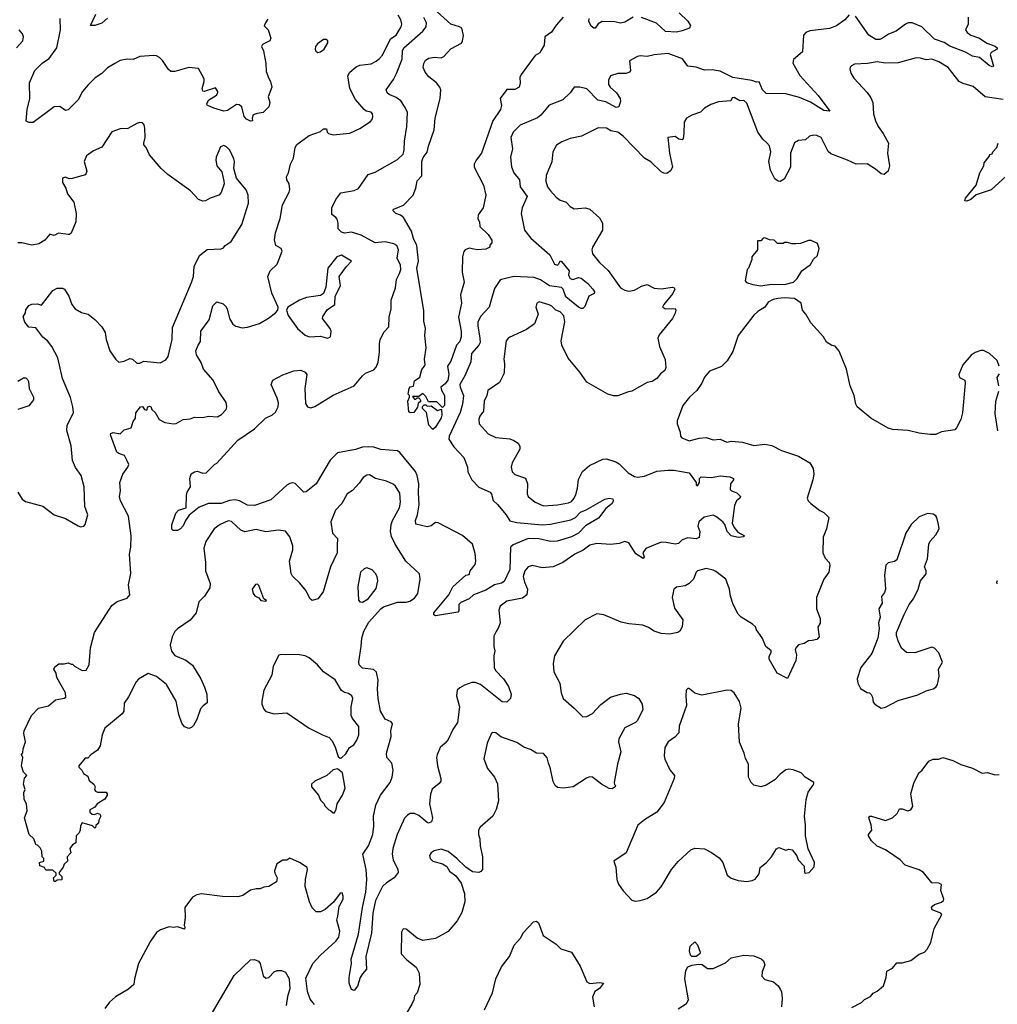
# Model space of a CAD drawing. Extents: x 2220520 to 2384350, y 721165 to 893491.
# Tile 282 of 315: x 2324649 to 2331623, y 859154 to 866176. Entities that reach past the tile are written whole.
import ezdxf

# ---------------------------------------------------------------- set-up
doc = ezdxf.new("R2010")
doc.units = 0

msp = doc.modelspace()

# ---------------------------------------------------------------- linework, layer by layer
at = {"layer": '0CON20XD'}
for points in [[(2327889.6, 864539.6), (2327855, 864547.5), (2327827.5, 864535), (2327816.4, 864523.6), (2327806.7, 864485), (2327806.2, 864375), (2327818.8, 864305), (2327792.5, 864215), (2327799.4, 864155), (2327778.2, 864055), (2327798.5, 863955), (2327798.5, 863915), (2327788.8, 863881.2), (2327764.4, 863855), (2327725, 863740), (2327700, 863705), (2327711.2, 863645), (2327702.5, 863605), (2327685, 863580), (2327653.3, 863555), (2327656.7, 863535), (2327678.8, 863495), (2327680, 863425), (2327665, 863410), (2327625, 863450), (2327565, 863450), (2327545, 863490), (2327525, 863510), (2327495, 863490), (2327451.7, 863488.3), (2327465, 863470), (2327475, 863470), (2327485, 863480), (2327498.3, 863478.3), (2327510, 863455), (2327491.7, 863438.3), (2327487, 863413), (2327460, 863375), (2327435, 863372.5), (2327425, 863380), (2327417.5, 863455), (2327430, 863485), (2327430, 863495), (2327420, 863505), (2327427.5, 863545), (2327435, 863557.5), (2327458.3, 863561.7), (2327465, 863600), (2327503.6, 863626.4), (2327518.3, 863681.7), (2327536.7, 863705), (2327542.5, 863715), (2327537.5, 863755), (2327548.9, 863835), (2327539.4, 863925), (2327543.1, 863975), (2327531.9, 864025), (2327531.3, 864098.7), (2327482.9, 864405), (2327494.5, 864455), (2327481, 864565), (2327459.1, 864615), (2327445, 864667.5), (2327386.9, 864765), (2327365, 864783.3), (2327331.2, 864795), (2327310, 864815), (2327317.5, 864825), (2327387.4, 864852.6), (2327455.4, 864924.6), (2327475.7, 864975), (2327485, 865026.2), (2327517.7, 865062.3), (2327516.7, 865165), (2327526.9, 865193.1), (2327555, 865230.8), (2327566.1, 865275), (2327605, 865391.2), (2327613.8, 865475), (2327647.7, 865615), (2327652.7, 865675), (2327645.5, 865695), (2327621.5, 865725), (2327568.1, 865768.1), (2327541.1, 865801.1), (2327527.5, 865835), (2327530.8, 865865), (2327542.8, 865887.2), (2327567.9, 865902.1), (2327605, 865909.4), (2327655, 865904.4), (2327675, 865913.1), (2327725, 865968.9), (2327800.2, 866009.8), (2327808.8, 866025), (2327814.4, 866064.4), (2327803.8, 866115), (2327786.4, 866126.4), (2327725, 866144.6), (2327601.6, 866255)], [(2326419.3, 866180.7), (2326401.2, 866155), (2326393.6, 866133.6), (2326422.5, 866105), (2326440, 866045), (2326433.3, 866025), (2326380.8, 865999.2), (2326373.3, 865985), (2326388.1, 865955), (2326405.6, 865865), (2326407, 865807), (2326426.7, 865756.7), (2326438.8, 865735), (2326446.7, 865695), (2326422.5, 865625), (2326433.8, 865585), (2326426.7, 865555), (2326385, 865513.8), (2326341.7, 865508.3), (2326315, 865497.5), (2326307.5, 865475), (2326310, 865455), (2326295, 865452.5), (2326267, 865467), (2326250, 865485), (2326233.8, 865555), (2326215, 865569.2), (2326195, 865570.8), (2326130.7, 865529.3), (2326105, 865524.2), (2326034.2, 865544.2), (2325987, 865567), (2325983.3, 865575), (2325995, 865601.2), (2326051.7, 865638.3), (2326063.3, 865655), (2326062, 865665), (2326045, 865689.4), (2325965, 865664), (2325955, 865667.5), (2325950.8, 865685), (2325965.5, 865735), (2325964.4, 865754.4), (2325925, 865828), (2325855, 865835.8), (2325755, 865805.8), (2325727.5, 865807.5), (2325710.9, 865820.9), (2325667.5, 865885), (2325646.2, 865906.2), (2325625, 865918.1), (2325605, 865920.6), (2325505, 865913.8), (2325458.3, 865891.7), (2325415, 865893.8), (2325365, 865886.2), (2325327.3, 865862.7), (2325275, 865832.5), (2325235, 865791.4), (2325188.3, 865761.7), (2325137.6, 865712.4), (2325097.5, 865665), (2325065.8, 865604.2), (2324995, 865533.3), (2324975, 865527.5), (2324935, 865558), (2324895.8, 865555.8), (2324745, 865443.8), (2324715, 865442), (2324695, 865453.3), (2324701.4, 865535), (2324721.5, 865615), (2324719.1, 865725), (2324757.5, 865815), (2324810.9, 865869.1), (2324859.4, 865900.6), (2324913.8, 865975), (2324938.7, 866105), (2324938.5, 866185)], [(2325275, 866186.7), (2325235, 866151.9), (2325185, 866133.8), (2325155, 866133.8), (2325192.9, 866215)], [(2330565, 866211.2), (2330535, 866175.8), (2330475, 866132.9), (2330425, 866114), (2330285, 866095.8), (2330255.9, 866084.1), (2330241.2, 866065), (2330233, 865947), (2330168.3, 865891.7), (2330164.2, 865865.8), (2330215, 865779.2), (2330345, 865635.3), (2330427.5, 865525), (2330385, 865529.5), (2330289.1, 865589.1), (2330211, 865621), (2330115, 865648.6), (2329975, 865650), (2329946.9, 865676.9), (2329925, 865732), (2329905, 865730), (2329872.3, 865742.3), (2329735, 865763.9), (2329645, 865809.4), (2329589.1, 865819.1), (2329535, 865816.9), (2329475, 865837.5), (2329415.9, 865845.9), (2329377.4, 865897.4), (2329275, 865934.4), (2329175, 865926.2), (2329125.7, 865914.3), (2329075, 865918.6), (2329055, 865912.9), (2328998.3, 865881.7), (2329007.1, 865815), (2328999.1, 865800.9), (2328975, 865793.1), (2328915, 865792.9), (2328864.6, 865775.4), (2328850, 865745), (2328850, 865715), (2328860.6, 865695), (2328905.3, 865655.3), (2328932, 865615), (2328933.8, 865596.2), (2328923.3, 865555), (2328905, 865551.1), (2328829.6, 865589.6), (2328773.5, 865603.5), (2328695, 865683.1), (2328645, 865696.2), (2328605, 865696.2), (2328575, 865653.8), (2328524.3, 865605.7), (2328425, 865567.1), (2328365.7, 865495), (2328343.6, 865476.4), (2328218.8, 865425), (2328169.2, 865375), (2328152.9, 865335), (2328165.5, 865255), (2328150, 865195), (2328156.8, 865126.8), (2328174.2, 865085), (2328214.2, 865035), (2328220, 864985), (2328268.1, 864915), (2328234.4, 864835), (2328225.7, 864795), (2328250.8, 864675), (2328295, 864617.1), (2328429.6, 864499.6), (2328465, 864431.9), (2328485, 864425.8), (2328496, 864435), (2328503.6, 864456.4), (2328515, 864451.2), (2328568.6, 864385), (2328563.3, 864355), (2328575, 864329.5), (2328595, 864323), (2328635, 864338.3), (2328655, 864331.9), (2328702.9, 864295), (2328738, 864255), (2328748.9, 864235), (2328747.3, 864222.7), (2328710, 864205), (2328679.7, 864130.3), (2328665, 864116), (2328655, 864115.6), (2328635, 864125.4), (2328545, 864200.5), (2328525, 864254.4), (2328515, 864265.4), (2328428.8, 864278.8), (2328365, 864320.8), (2328317.8, 864337.8), (2328175, 864344.7), (2328085.5, 864324.5), (2328073.6, 864316.4), (2328035, 864260), (2328013.9, 864186.1), (2327998.5, 864125), (2327939.1, 864060.9), (2327917.8, 864022.2), (2327916, 863994), (2327932.4, 863905), (2327932.5, 863875), (2327923.9, 863855), (2327871.8, 863795), (2327867.3, 863735), (2327824.4, 863635.6), (2327789.7, 863575), (2327790, 863555), (2327813.7, 863495), (2327806.7, 863435), (2327790.9, 863375), (2327713.2, 863205), (2327710.7, 863185), (2327745, 863130), (2327816.2, 863055), (2327842.9, 862985), (2327845, 862952.5), (2327873.3, 862895), (2327925, 862842.5), (2328005, 862805.6), (2328015, 862791.2), (2328026.8, 862746.8), (2328058.3, 862718.2), (2328118.2, 862645), (2328145, 862602.5), (2328195, 862591.1), (2328375, 862572.5), (2328435, 862578.6), (2328580.8, 862609.2), (2328613.8, 862626.2), (2328648.8, 862665), (2328688.8, 862681.2), (2328823.9, 862756.1), (2328855, 862764.5), (2328879.1, 862759.1), (2328882.9, 862745), (2328875.4, 862724.6), (2328830.8, 862689.1), (2328778.2, 862621.8), (2328684.6, 862565.4), (2328636.2, 862515), (2328585, 862487.1), (2328481.9, 862458.1), (2328435, 862454.3), (2328352.8, 862472.8), (2328276.7, 862476.7), (2328168.7, 862431.3), (2328149.7, 862415), (2328144.4, 862255), (2328105, 862169.5), (2328085, 862157.7), (2328035, 862144.7), (2327975, 862107.2), (2327886.2, 862073.8), (2327854.4, 862045.6), (2327795, 862019.5), (2327782.5, 862005), (2327780.8, 861959.2), (2327775, 861950), (2327615, 861924.2), (2327602.5, 861932.5), (2327604, 861945), (2327709.2, 862075), (2327738.9, 862131.1), (2327832.5, 862215), (2327855, 862220), (2327863.3, 862245), (2327898.8, 862291.2), (2327903.8, 862315), (2327898.8, 862368.8), (2327880, 862435), (2327806.5, 862496.5), (2327635, 862588.1), (2327615, 862589.2), (2327585, 862567.5), (2327555, 862558.8), (2327475, 862577.5), (2327473.5, 862605), (2327486.4, 862645), (2327497.4, 862717.4), (2327492.9, 862805), (2327496.8, 862865), (2327484.5, 862925.5), (2327472.3, 862955), (2327360.1, 863090.1), (2327345, 863100.4), (2327225, 863111.1), (2327175, 863127.7), (2327135, 863130.3), (2327095, 863126.7), (2327045, 863110.3), (2326915, 863087.8), (2326863.3, 863035), (2326764, 862866), (2326691.4, 862808.6), (2326675, 862806.2), (2326615, 862868), (2326595, 862873.1), (2326575, 862869.4), (2326555, 862855.6), (2326439.2, 862750.8), (2326325, 862712.5), (2326275, 862714), (2326216.2, 862745), (2326185, 862751.2), (2326145, 862746.2), (2326085, 862725.3), (2325994.7, 862725.3), (2325929.2, 862700.8), (2325858.3, 862641.7), (2325830.8, 862605), (2325815, 862566.2), (2325795, 862546), (2325775, 862533.3), (2325743.6, 862533.6), (2325733, 862543), (2325733, 862573), (2325763.3, 862656.7), (2325782.2, 862677.8), (2325836, 862694), (2325838.1, 862785), (2325842.5, 862807.5), (2325867.5, 862845), (2325862.5, 862905), (2325873, 862937), (2325895, 862952.5), (2325915, 862956.7), (2325955, 862942.5), (2325980, 862945), (2326038.8, 863005), (2326055, 863014.2), (2326205, 863176.5), (2326325, 863258.9), (2326403.1, 863335), (2326452, 863358), (2326473.6, 863376.4), (2326492.3, 863415), (2326493.9, 863443.9), (2326486.1, 863476.1), (2326443.8, 863575), (2326453.9, 863606.1), (2326526.1, 863643.9), (2326605, 863671.2), (2326655, 863676.2), (2326685, 863662.5), (2326696.2, 863645), (2326683.3, 863545), (2326688.6, 863438.6), (2326701.2, 863415), (2326725, 863407.8), (2326755, 863416.7), (2326885, 863497.5), (2327034, 863565), (2327093.1, 863636.9), (2327115, 863655.7), (2327175, 863678), (2327192.4, 863697.6), (2327205.5, 863734.5), (2327215.6, 863805), (2327214.4, 863865), (2327220.6, 863895), (2327249.5, 863950.5), (2327281.2, 863985), (2327284.3, 864055), (2327298.1, 864115), (2327297.8, 864175), (2327330.4, 864265), (2327335.8, 864324.2), (2327358.4, 864365), (2327367.4, 864395), (2327365.2, 864425.2), (2327340.9, 864475), (2327351.8, 864535), (2327340, 864565), (2327318.2, 864578.2), (2327255, 864591.9), (2327185.8, 864585.8), (2327085, 864639.1), (2327015, 864660), (2326965, 864654.4), (2326945, 864660.8), (2326920, 864685), (2326920, 864725), (2326912.7, 864752.7), (2326905, 864766.2), (2326876.7, 864786.7), (2326875.6, 864835), (2326904.4, 864895), (2326939.7, 864940.3), (2327035, 864958.9), (2327065, 864973.1), (2327135, 865072.5), (2327185, 865090), (2327345, 865180), (2327383.6, 865216.4), (2327392.2, 865245), (2327395, 865310), (2327410.6, 865415), (2327414.4, 865515), (2327399.4, 865549.4), (2327366.6, 865596.6), (2327335, 865621.4), (2327283.4, 865643.4), (2327270.6, 865655), (2327263.1, 865675), (2327315, 865748.9), (2327336.7, 865793.3), (2327377.4, 865895), (2327380, 865955), (2327389.2, 865975), (2327524.4, 866095), (2327548.5, 866125), (2327551.8, 866155), (2327532.4, 866192.4)], [(2326507.8, 864757.8), (2326524, 864856), (2326570.8, 864945), (2326575.8, 864965), (2326572, 865005), (2326554, 865035), (2326551.2, 865055), (2326566.2, 865085), (2326581.2, 865145), (2326602.4, 865187.6), (2326614.3, 865265), (2326626.2, 865285), (2326715, 865350), (2326795, 865380), (2326815, 865396.7), (2326837, 865397), (2326842.5, 865375), (2326852.5, 865365), (2326885, 865354), (2327004.2, 865365.8), (2327075, 865401.2), (2327150.3, 865449.7), (2327162.9, 865465), (2327168.9, 865485), (2327165, 865506), (2327155, 865515.6), (2327120, 865525), (2327106, 865535), (2327045, 865606.7), (2327005, 865686.7), (2326990.4, 865775), (2327005, 865801.9), (2327049.4, 865840.6), (2327075, 865851.5), (2327155, 865861.9), (2327190.7, 865879.3), (2327215, 865900), (2327236.2, 865923.8), (2327295, 866040), (2327335, 866066.7), (2327370.9, 866125), (2327374.5, 866145), (2327367.8, 866175), (2327348.9, 866208.9)], [(2328526, 866194), (2328475, 866138.1), (2328442.7, 866087.3), (2328396, 866055), (2328391.2, 865995), (2328367.5, 865955), (2328360, 865940), (2328325, 865921.2), (2328225.5, 865785), (2328217.5, 865765), (2328219.4, 865725), (2328211.2, 865695), (2328181.7, 865678.3), (2328125, 865679.5), (2328077.3, 865615), (2328086.1, 865565), (2328078.4, 865535), (2328025, 865455.7), (2327943.5, 865225), (2327905.6, 865175), (2327891.4, 865145), (2327890.8, 865125), (2327958.1, 864995), (2327974.2, 864925), (2327955.8, 864835), (2327920, 864785), (2327916.2, 864755), (2327930, 864735), (2327931.5, 864701.5), (2327991.2, 864645), (2328016.7, 864605), (2328017.5, 864585), (2328002.5, 864567.5), (2328002.5, 864555), (2327975, 864538.6), (2327915, 864534.5), (2327889.6, 864539.6)], [(2329025, 866193.1), (2328965, 866159.2), (2328935, 866150.8), (2328895, 866160.8), (2328805, 866162.5), (2328775, 866146), (2328755, 866116.7), (2328745, 866116.2), (2328725, 866131.2), (2328708.5, 866165), (2328710.9, 866185)], [(2329353.5, 866225), (2329415.7, 866165), (2329434.2, 866135), (2329427.5, 866115), (2329375, 866095.8), (2329335, 866088), (2329255, 866092), (2329190.6, 866150.6), (2329085, 866191.9)], [(2331413.8, 866195), (2331414.2, 866145), (2331395.8, 866105), (2331407.5, 866085), (2331435, 866066.7), (2331495, 866045.6), (2331548.8, 866008.8), (2331608.4, 865988.4), (2331621.4, 865975), (2331620.8, 865965), (2331578.9, 865941.1), (2331572, 865928), (2331596, 865844), (2331585, 865840.6), (2331565, 865849.6), (2331495, 865905.9), (2331446, 865916), (2331395, 865943.6), (2331285, 865988.5), (2331244.1, 866014.1), (2331175, 866036.2), (2331084.2, 866124.2), (2331015, 866152.7), (2330987.3, 866152.7), (2330967.1, 866145), (2330901.4, 866095), (2330847.8, 866072.2), (2330805, 866044.6), (2330785, 866035.5), (2330755.4, 866035.4), (2330705.9, 866065.9), (2330611.7, 866201.7)], [(2324626.7, 865975), (2324671.2, 866025), (2324676.2, 866055), (2324668.8, 866075), (2324645, 866103.3)], [(2326775, 865943.3), (2326795, 865946.7), (2326820, 865965), (2326847.7, 866012.3), (2326846.7, 866025), (2326835, 866033.8), (2326815, 866033.8), (2326773.3, 866005), (2326760, 865985), (2326756.7, 865965), (2326760.7, 865950.7), (2326775, 865943.3)], [(2331665, 865606), (2331536, 865626), (2331450, 865700), (2331380.1, 865720.1), (2331350, 865735), (2331271.4, 865835), (2331205, 865875.4), (2331155, 865895.6), (2331115, 865890), (2331075, 865902.5), (2331045, 865904.2), (2330915, 865868.6), (2330825, 865866.9), (2330765, 865875.8), (2330697.3, 865862.7), (2330605, 865858.8), (2330581.7, 865848.3), (2330573, 865837), (2330570, 865825), (2330578.8, 865795), (2330599.5, 865759.5), (2330695, 865656.2), (2330719.7, 865619.7), (2330733.8, 865585), (2330740.8, 865505), (2330754.3, 865455), (2330773.1, 865415), (2330808.1, 865365), (2330845.6, 865295), (2330839.2, 865225), (2330852.8, 865132.8), (2330844.7, 865095.3), (2330815, 865071.5), (2330795, 865077.5), (2330755, 865110.8), (2330695, 865147.1), (2330615, 865146.5), (2330555.3, 865175.3), (2330435, 865218.9), (2330416.3, 865236.3), (2330365.8, 865335), (2330335, 865350.8), (2330315, 865352.5), (2330283.3, 865345), (2330255, 865319.2), (2330205, 865314.3), (2330175, 865298), (2330147.8, 865225), (2330148.6, 865125), (2330101.7, 865038.3), (2330075, 865023.3), (2330060, 865025), (2330035, 865041.2), (2330005, 865103.3), (2329993.8, 865165), (2330007.5, 865235), (2329997.3, 865277.3), (2329978.7, 865298.7), (2329950, 865325), (2329914.8, 865374.8), (2329835, 865580), (2329815, 865598.8), (2329785, 865596.7), (2329745, 865622.5), (2329731.7, 865618.3), (2329722.5, 865597.5), (2329635, 865590.6), (2329578.3, 865571.7), (2329535, 865546.2), (2329505, 865516.2), (2329442.5, 865495), (2329406.1, 865473.9), (2329390, 865445), (2329386.7, 865365), (2329381.7, 865328.3), (2329375, 865320), (2329350, 865325), (2329325, 865342.5), (2329273.3, 865336.7), (2329284.4, 865225), (2329305.8, 865125), (2329291.3, 865098.7), (2329265, 865079.4), (2329245, 865080.9), (2329225, 865091.5), (2329152.1, 865162.1), (2329105, 865188.5), (2328955, 865345.6), (2328915, 865373.1), (2328866.2, 865383.8), (2328835, 865402.5), (2328774.3, 865405.7), (2328657.5, 865345), (2328575, 865328), (2328515.8, 865304.2), (2328478.3, 865281.7), (2328452.9, 865235), (2328445, 865162.5), (2328405.5, 865065), (2328401.2, 865025), (2328413.3, 864985), (2328434.6, 864954.6), (2328475, 864911.2), (2328505, 864888.8), (2328547.5, 864875), (2328575, 864843.8), (2328605, 864828), (2328685, 864834), (2328715, 864825.8), (2328785, 864762), (2328805.6, 864725), (2328807.5, 864675), (2328734, 864555), (2328730, 864535), (2328735.9, 864505.9), (2328785.6, 864445.6), (2328846.8, 864386.8), (2328934.2, 864265), (2328965, 864246.9), (2328995, 864240.6), (2329035, 864246.9), (2329085, 864276), (2329125, 864288), (2329175, 864261.2), (2329225, 864257.5), (2329305, 864268), (2329317.5, 864265), (2329322.5, 864255), (2329307.3, 864222.7), (2329243.3, 864145), (2329233.3, 864125), (2329255, 864114), (2329325, 864116.7), (2329330, 864105), (2329323.8, 864083.8), (2329306, 864044), (2329211.7, 863928.3), (2329200.8, 863905), (2329212.5, 863845), (2329253, 863753), (2329257.8, 863695), (2329250.8, 863675), (2329220.3, 863649.7), (2329195, 863618), (2329160, 863595), (2329125, 863588.8), (2329015, 863526.2), (2328985, 863520.8), (2328915, 863493.3), (2328883.9, 863493.9), (2328845, 863506.7), (2328695, 863591.2), (2328645, 863662.5), (2328561.2, 863761.2), (2328515.8, 863855.8), (2328512.5, 863885), (2328538.7, 864021.3), (2328530.8, 864065), (2328505, 864092), (2328474.5, 864104.5), (2328445, 864133.8), (2328425, 864143.8), (2328355, 864163.3), (2328337.5, 864155), (2328330, 864125), (2328346.7, 864075), (2328321.7, 864008.3), (2328265, 863966.2), (2328135, 863908), (2328118, 863885), (2328101.4, 863755), (2328107.3, 863722.7), (2328106, 863655), (2328071.4, 863588.6), (2327989.3, 863530.7), (2327981.2, 863495), (2327962.5, 863455), (2327956.7, 863385), (2327931.7, 863348.3), (2327923.9, 863326.1), (2327927.5, 863295), (2327991.7, 863221.7), (2328045, 863196.7), (2328145, 863186), (2328175, 863176.2), (2328205, 863156.7), (2328216.4, 863133.6), (2328215.9, 863114.1), (2328162.9, 863015), (2328155.8, 862985), (2328160.9, 862950.9), (2328182.1, 862932.1), (2328257.6, 862907.6), (2328271.4, 862865), (2328268, 862795), (2328276.2, 862775), (2328325, 862735.6), (2328385, 862708.5), (2328485, 862715.5), (2328565, 862730.5), (2328585, 862741.1), (2328604.4, 862765), (2328615, 862790), (2328628.1, 862835), (2328635, 862897.5), (2328664, 862955), (2328713, 862997), (2328808.3, 863041.7), (2328835, 863043.8), (2328902.4, 863022.4), (2328925, 863008), (2328990, 862945), (2329035, 862918.5), (2329055, 862913.8), (2329105, 862920.4), (2329195, 862956.2), (2329275, 862964.6)], [(2324636.4, 862806.4), (2324667, 862757), (2324689.3, 862739.3), (2324815, 862706), (2324895.7, 862645.7), (2324975, 862618.8), (2325065, 862566.7), (2325085, 862560), (2325106.1, 862563.9), (2325116.7, 862575), (2325136, 862645), (2325114.2, 862704.2), (2325108.1, 862845), (2325087.3, 862925), (2325046.7, 862983.3), (2325025, 863032.5), (2325016.6, 863136.6), (2324984.1, 863245.9), (2324987.7, 863282.3), (2325032, 863375), (2325028, 863415), (2325011.7, 863481.7), (2324955, 863617.5), (2324921.9, 863765), (2324877.5, 863845), (2324846.8, 863886.8), (2324813, 863913), (2324765, 863977.5), (2324715, 863982.5), (2324685, 864020), (2324673.6, 864056.4), (2324690, 864085), (2324693, 864107), (2324715, 864137.5), (2324735, 864147.5), (2324775, 864150), (2324805, 864140), (2324885, 864243.8), (2324915, 864262.5), (2324955, 864262.5), (2324967.5, 864255), (2325000, 864205), (2325020, 864145), (2325044.1, 864114.1), (2325088.6, 864088.6), (2325137.2, 864077.2), (2325185, 864038.6), (2325235.4, 863985), (2325259.4, 863945), (2325265.7, 863895), (2325291.5, 863815), (2325335, 863752), (2325355, 863733.8), (2325395, 863741.2), (2325435, 863760), (2325454.1, 863754.1), (2325485, 863726.7), (2325505, 863727.5), (2325535, 863740), (2325651.7, 863728.3), (2325690.5, 863749.5), (2325708.8, 863775), (2325735.7, 863895), (2325739.5, 863980.5), (2325875, 864302.5), (2325888.1, 864345), (2325892.9, 864415), (2325930.5, 864495), (2325985, 864538.1), (2326085, 864542), (2326102, 864548), (2326115, 864566.2), (2326156.2, 864595), (2326234.3, 864715), (2326281.7, 864868.3), (2326279.2, 864925), (2326263.6, 864963.6), (2326194.3, 865045), (2326176.1, 865113.9), (2326180.6, 865165), (2326175.7, 865185), (2326146.9, 865245), (2326125, 865269.2), (2326105, 865279.2), (2326080.9, 865269.1), (2326050, 865195), (2326047.1, 865175), (2326054.6, 865134.6), (2326091.1, 865091.1), (2326105.8, 865024.2), (2326107.1, 865005), (2326086.7, 864943.3), (2326070, 864925), (2326007.4, 864902.6), (2325975, 864884.3), (2325955, 864881.4), (2325925, 864893.1), (2325866.4, 864956.4), (2325705, 865071.8), (2325658.2, 865115), (2325573.7, 865213.6), (2325550, 865265), (2325534.5, 865284.5), (2325533.4, 865296.6), (2325544.4, 865335), (2325541.7, 865401.7), (2325535.9, 865425.9), (2325525, 865440), (2325505, 865443.3), (2325485, 865436), (2325420.5, 865399.5), (2325365, 865396.7), (2325305, 865376.2), (2325235, 865267.5), (2325175, 865240.8), (2325124.4, 865205), (2325109.4, 865165), (2325126.8, 865096.8), (2325119.4, 865070.6), (2325023, 865043), (2325002.1, 865042.1), (2324975, 865053.8), (2324954, 865045), (2324954, 865015), (2324978.8, 864975), (2324990, 864935), (2325034.2, 864875), (2325050.8, 864795), (2325048.1, 864735), (2325015, 864653.8), (2325005, 864643.8), (2324995, 864643.3), (2324925, 864653.3), (2324895, 864637.5), (2324863, 864647), (2324827.5, 864605), (2324785, 864576.7), (2324735, 864567.5), (2324665, 864583.8), (2324635, 864583.8)], [(2331715, 865086.7), (2331578.3, 864961.7), (2331472.9, 864927.1), (2331433.3, 864895), (2331405, 864882), (2331390, 864885), (2331395, 864902.5), (2331472.5, 864995), (2331497.5, 865085), (2331527.5, 865135), (2331530, 865155), (2331565, 865200), (2331570, 865215), (2331585, 865220), (2331590, 865235), (2331620, 865265), (2331630, 865295)], [(2329275, 862964.6), (2329315, 862964.5), (2329425, 862944.4), (2329473.8, 862875), (2329475, 862860), (2329485, 862852.5), (2329497.5, 862875), (2329497.5, 862905), (2329510, 862915), (2329585, 862912.2), (2329645, 862923.3), (2329715, 862916.2), (2329740, 862905), (2329740, 862895), (2329718.8, 862865), (2329716.7, 862825), (2329727.5, 862815), (2329765, 862802.9), (2329790, 862775), (2329786.7, 862765), (2329762, 862745), (2329747.7, 862712.3), (2329732.5, 862585), (2329745.8, 862555), (2329771.4, 862521.4), (2329820, 862495), (2329811.7, 862488.3), (2329775, 862484.3), (2329725, 862495.8), (2329695.8, 862525), (2329678.1, 862575), (2329665, 862594), (2329615, 862634), (2329595, 862642), (2329530.5, 862629.5), (2329493.3, 862595), (2329486.7, 862565), (2329500, 862525), (2329495, 862483.8), (2329474.1, 862474.1), (2329415, 862480), (2329375, 862467.5), (2329348.3, 862441.7), (2329325, 862436.2), (2329261.2, 862448.8), (2329225, 862448.9), (2329115.6, 862404.4), (2329094, 862375), (2329102.5, 862345), (2329096.4, 862333.6), (2329045, 862366.2), (2328994.4, 862444.4), (2328965, 862455.7), (2328925, 862440.6), (2328865, 862433.1), (2328765, 862439.7), (2328715, 862427.7), (2328667.5, 862392.5), (2328608.6, 862365), (2328524.1, 862305.9), (2328455, 862273.3), (2328375, 862266.7), (2328305, 862284), (2328275.8, 862274.2), (2328253.3, 862246.7), (2328241.1, 862205), (2328249.1, 862165), (2328270.4, 862115), (2328265.6, 862075), (2328235, 862049.5), (2328125, 862029.4), (2328077.2, 861992.8), (2328065.7, 861965), (2328075.4, 861875), (2328065, 861842), (2328046.7, 861813.3), (2328030.7, 861779.3), (2328031.8, 861705), (2328038.5, 861675), (2328031.1, 861638.9), (2328033.2, 861556.8), (2328042.9, 861535), (2328100.9, 861475), (2328135, 861420), (2328155.3, 861365), (2328151.1, 861335), (2328125, 861308.1), (2328090.3, 861310.3), (2327935, 861435.4), (2327898.6, 861448.6), (2327875, 861448.5), (2327820.8, 861429.2), (2327787.8, 861412.2), (2327770, 861395), (2327765.6, 861355), (2327787.1, 861275), (2327772.9, 861165), (2327738.2, 861115), (2327705, 861042.5), (2327685, 861016.4), (2327648.6, 860985), (2327625.8, 860934.2), (2327622.5, 860915), (2327630, 860855), (2327652, 860765), (2327652, 860745), (2327640.3, 860729.7), (2327591.2, 860688.8), (2327578.3, 860651.7), (2327571.8, 860585), (2327594.2, 860485), (2327586, 860455), (2327565, 860447.1), (2327555, 860450), (2327495, 860501.5), (2327465, 860514.5), (2327435, 860514.5), (2327415, 860503.3), (2327395, 860480.8), (2327342.3, 860365), (2327311.8, 860265), (2327306.2, 860225), (2327312.1, 860185), (2327346.9, 860115), (2327349.2, 860095), (2327320, 860055), (2327265, 860020.5), (2327237.5, 859995), (2327186.4, 859895), (2327168.2, 859805), (2327157.8, 859662.2), (2327116.9, 859495), (2327123.8, 859405), (2327095, 859372.5), (2327076.7, 859345), (2327057.7, 859282.3), (2327035, 859252.5), (2327015, 859260), (2327000, 859305), (2326998, 859345), (2327015.7, 859444.3), (2327014.4, 859475), (2327066.4, 859655), (2327093.2, 859845), (2327118.9, 859955), (2327125.3, 860045), (2327121.3, 860115), (2327097.1, 860225), (2327137.3, 860285), (2327168.2, 860365), (2327176.1, 860425), (2327173.1, 860495), (2327190, 860575), (2327221.8, 860645), (2327290.8, 860735), (2327307.1, 860775), (2327312.5, 860825), (2327303.2, 860873.2), (2327268.6, 860915), (2327265.7, 860944.3), (2327298.8, 861065), (2327296.4, 861103.6), (2327307.5, 861155), (2327298.3, 861168.3), (2327255, 861188.8), (2327222.9, 861245), (2327206.2, 861335), (2327201.4, 861405), (2327205.4, 861465.4), (2327193.7, 861523.7), (2327172.4, 861542.4), (2327095, 861550.8), (2327070, 861575), (2327067.7, 861597.7), (2327085.5, 861705), (2327088.9, 861765), (2327103.9, 861815), (2327139.6, 861880.4), (2327224.3, 861975.7), (2327245, 861989.2), (2327345, 862022.7), (2327405, 862021.4), (2327431.3, 862028.7), (2327465, 862050.8), (2327488.9, 862085), (2327506, 862185), (2327501.8, 862225), (2327403.9, 862315), (2327326.4, 862435), (2327300.1, 862490.1), (2327294, 862526), (2327299.2, 862575), (2327309.1, 862605), (2327357.1, 862695), (2327365.4, 862735), (2327359.8, 862799.8), (2327329.6, 862849.6), (2327312.8, 862862.8), (2327265, 862885.6), (2327187.5, 862905), (2327145, 862929.2), (2327125, 862928), (2327098.8, 862911.2), (2327070.3, 862869.7), (2327021.9, 862818.1), (2326985, 862794), (2326945.8, 862725), (2326902.6, 862677.4), (2326869.3, 862595), (2326880.4, 862515), (2326916, 862476), (2326913.4, 862426.6), (2326912.9, 862375), (2326867.1, 862275), (2326812.5, 862095), (2326776.7, 862045), (2326735, 862034.3), (2326717.9, 862047.9), (2326692, 862102), (2326647.2, 862157.2), (2326595, 862207.5), (2326586, 862226), (2326572.8, 862315), (2326597.3, 862395), (2326597.3, 862425), (2326577, 862487), (2326545, 862527.8), (2326494.1, 862535.9), (2326405, 862522.8), (2326335, 862540.6), (2326255, 862523.7), (2326225.6, 862535.6), (2326158.6, 862598.6), (2326135, 862601.9), (2326078, 862575), (2326036, 862545), (2325975.7, 862455), (2325962.1, 862407.9), (2325974.7, 862305), (2325974.6, 862244.6), (2326006.9, 862155), (2326004.2, 862125), (2325966.9, 862065), (2325925.8, 862024.2), (2325907.5, 861945), (2325865, 861894), (2325775, 861832.5), (2325755, 861812), (2325735.6, 861775), (2325721.9, 861715), (2325732.8, 861672.8), (2325755, 861642), (2325835, 861608), (2325882.3, 861572.3), (2325940, 861475), (2325966.7, 861415), (2325983.3, 861365), (2325986.7, 861305), (2325957, 861283), (2325939.3, 861260.7), (2325913.3, 861185), (2325888.3, 861141.7), (2325875, 861127.5), (2325855, 861120), (2325825, 861132.5), (2325805, 861160), (2325785, 861220), (2325765.8, 861315.8), (2325695.5, 861435.5), (2325625, 861493.1), (2325565, 861512.2), (2325496.4, 861473.6), (2325479.2, 861455), (2325425, 861346.7), (2325395, 861302.5), (2325392, 861245), (2325380, 861225), (2325255, 861122.5), (2325238, 861075), (2325221.7, 860998.3), (2325204.1, 860965.9), (2325157, 860933), (2325135, 860910), (2325115, 860910), (2325070, 860855), (2325070, 860845), (2325093, 860823), (2325105, 860800), (2325135, 860780), (2325145, 860750), (2325177.5, 860725), (2325187.5, 860705), (2325182.5, 860685), (2325190, 860675), (2325205, 860667.5), (2325266.4, 860666.4), (2325272.5, 860655), (2325272.5, 860645), (2325255, 860616.7), (2325202.5, 860585), (2325185, 860560), (2325148.3, 860541.7), (2325150, 860525), (2325165, 860510), (2325181.7, 860508.3), (2325205, 860517.5), (2325219.3, 860509.3), (2325227.5, 860495), (2325213, 860467), (2325210, 860445), (2325191.7, 860428.3), (2325190, 860415), (2325185, 860410), (2325167, 860427), (2325095, 860447.5), (2325083.6, 860426.4), (2325080, 860395), (2325073, 860377), (2325052.5, 860355), (2325050, 860305), (2325025, 860292.5), (2325007.5, 860265), (2325012.5, 860235), (2324987.5, 860205), (2324990, 860175), (2324967, 860153), (2324958.3, 860131.7), (2324930, 860095), (2324930, 860085), (2324950, 860065), (2324948.3, 860041.7), (2324915, 860040), (2324905, 860030), (2324895, 860030), (2324890, 860055), (2324910, 860075), (2324908.3, 860088.3), (2324885, 860110), (2324835, 860110), (2324825, 860130), (2324791.7, 860141.7), (2324790, 860165), (2324820, 860175), (2324820, 860195), (2324810, 860205), (2324806.4, 860246.4), (2324795, 860270), (2324775, 860290), (2324763, 860293), (2324750, 860335), (2324717.5, 860365), (2324683.8, 860485), (2324701.2, 860535), (2324697.5, 860585), (2324680, 860615), (2324677.5, 860665), (2324686.7, 860685), (2324676.7, 860725), (2324683, 860767), (2324700, 860785), (2324675, 860810), (2324662.5, 860855), (2324670, 860915), (2324662.5, 860935), (2324671.7, 860948.3), (2324673.6, 860976.4), (2324690, 861025), (2324677.5, 861085), (2324681.2, 861105), (2324732.5, 861215), (2324783, 861267), (2324855, 861283.3), (2324903.9, 861326.1), (2324965, 861337.5), (2324977.5, 861345), (2324976.7, 861375), (2324913.3, 861485), (2324910, 861515), (2324892.5, 861545), (2324898.3, 861561.7), (2324927, 861583), (2324965, 861582.5), (2324995, 861590), (2325015, 861580), (2325025, 861580), (2325040, 861565), (2325095, 861533.8), (2325123.3, 861536.7), (2325144, 861575), (2325152.8, 861697.2), (2325182.9, 861805), (2325305, 861998), (2325345, 862027.5), (2325415, 862050.6), (2325433.5, 862075), (2325425.6, 862145), (2325442.7, 862227.3), (2325431.2, 862365), (2325441.8, 862415), (2325443.9, 862495), (2325424.6, 862635), (2325366.9, 862745), (2325360, 862775), (2325367.5, 862815), (2325362, 862875), (2325384.3, 862935.7), (2325421.2, 862985), (2325426.2, 863005), (2325414, 863035), (2325397.4, 863067.4), (2325355, 863081.4), (2325342.9, 863092.9), (2325295.6, 863215), (2325300, 863225), (2325315, 863231.1), (2325365, 863222.5), (2325395, 863250), (2325445, 863264.4), (2325458.3, 863311.7), (2325473.8, 863335), (2325478.3, 863371.7), (2325510, 863415), (2325525, 863417.5), (2325540, 863395), (2325555, 863392.5), (2325562.5, 863415), (2325575, 863420), (2325585, 863416.7), (2325592.5, 863395), (2325615.4, 863375.4), (2325644.5, 863324.5), (2325684.4, 863304.4), (2325745, 863294.3), (2325765, 863296), (2325815, 863326), (2325865, 863330.8), (2325895, 863341.4), (2325955, 863339.2), (2325995, 863348.8), (2326060, 863345), (2326088.8, 863361.2), (2326122.5, 863395), (2326127.5, 863415), (2326121.2, 863445), (2326066.6, 863526.6), (2326028.9, 863605), (2325959.3, 863685), (2325942.4, 863732.4), (2325910.7, 863785), (2325906.1, 863813.9), (2325922.2, 863855), (2325939.5, 863880.5), (2325941.8, 863955), (2325999.4, 864035), (2326025.8, 864135), (2326055, 864163.8), (2326100.7, 864150.7), (2326120.5, 864130.5), (2326129.2, 864115), (2326144.4, 864045), (2326169.2, 864005), (2326190.3, 863990.3), (2326235, 863978.6), (2326275, 863983.1), (2326360.3, 864009.7), (2326423, 864047), (2326473.3, 864085), (2326490, 864105), (2326492.5, 864125), (2326447.1, 864225), (2326419.4, 864345), (2326434.5, 864385.5), (2326486.5, 864433.5), (2326522, 864525), (2326513.3, 864545), (2326475, 864566.7), (2326467, 864607), (2326473.5, 864655), (2326507.8, 864757.8)], [(2329935, 864277.5), (2329965, 864282.5), (2330015, 864290), (2330105, 864287.5), (2330170, 864305), (2330195, 864330), (2330227.5, 864385), (2330289.3, 864430.7), (2330310.7, 864469.3), (2330340, 864495), (2330352.5, 864545), (2330339.3, 864579.3), (2330295, 864602.5), (2330275, 864602.5), (2330219.3, 864580.7), (2330185, 864576.7), (2330157, 864577), (2330125, 864587.5), (2330105, 864587.5), (2330095, 864580), (2330055, 864580), (2330030, 864605), (2329997, 864607), (2329965, 864620), (2329951.7, 864618.3), (2329935, 864600), (2329911.7, 864598.3), (2329912.5, 864535), (2329872.5, 864485), (2329872.5, 864465), (2329847.5, 864405), (2329837.5, 864395), (2329823.3, 864315), (2329833, 864303), (2329878.3, 864288.3), (2329935, 864277.5)], [(2326845, 863904), (2326866.7, 863915), (2326871.2, 863955), (2326864, 863975), (2326810, 864045), (2326810.7, 864059.3), (2326842.3, 864107.7), (2326896.7, 864145), (2326898.8, 864205), (2326937, 864277), (2326928, 864345), (2326979.2, 864415), (2327016.7, 864455), (2326945, 864497.5), (2326910.8, 864485), (2326845.8, 864405), (2326832.4, 864267.6), (2326817, 864223), (2326795, 864210), (2326695, 864194.2), (2326644.5, 864175.5), (2326562.5, 864125), (2326552.5, 864105), (2326565, 864067.5), (2326630, 863975), (2326685, 863926.7), (2326715, 863914), (2326795, 863920), (2326845, 863904)], [(2331636.7, 863705), (2331622.5, 863745), (2331566.7, 863796.7), (2331525, 863816.7), (2331505, 863816.7), (2331465, 863803.3), (2331436.1, 863783.9), (2331376.4, 863713.6), (2331348.8, 863645), (2331353.3, 863625), (2331390, 863605), (2331393.3, 863585), (2331373.6, 863373.6), (2331363.3, 863325), (2331332.5, 863265), (2331319.3, 863250.7), (2331225, 863237.5), (2331185, 863216.7), (2331145, 863216.7), (2331065, 863226.7), (2330986.1, 863246.1), (2330875, 863253.8), (2330844.1, 863264.1), (2330720, 863335), (2330622.5, 863415), (2330613.3, 863435), (2330602.5, 863495), (2330573.9, 863563.9), (2330546, 863685), (2330495, 863812.5), (2330465, 863847.5), (2330443.3, 863853.3), (2330405, 863877.5), (2330382.5, 863915), (2330292.5, 864015), (2330256.4, 864076.4), (2330233.3, 864105), (2330222.5, 864155), (2330175, 864187.5), (2330105, 864192.5), (2330057, 864187), (2330025, 864180), (2329989.3, 864160.7), (2329963.3, 864125), (2329914.4, 864095.6), (2329885, 864068), (2329773.8, 863925), (2329735, 863810), (2329695, 863742.5), (2329655, 863703.8), (2329570.5, 863669.5), (2329533.8, 863626.2), (2329515.5, 863584.5), (2329478.8, 863531.2), (2329426.8, 863483.2), (2329380, 863425), (2329338.8, 863315), (2329338.8, 863295), (2329360, 863235), (2329363.3, 863205), (2329372.5, 863195), (2329425, 863173.8), (2329495, 863192.5), (2329545, 863197.1), (2329595, 863178.9), (2329645, 863184.2), (2329693.5, 863163.5), (2329725, 863170.5), (2329752.7, 863167.3), (2329805, 863164.2), (2329885, 863140), (2329965, 863148.8), (2330015, 863138.8), (2330084.2, 863104.2), (2330204.4, 863064.4), (2330286.2, 863015), (2330310, 862975), (2330313.9, 862936.1), (2330308, 862895), (2330266.2, 862765), (2330272.5, 862745), (2330292.5, 862725), (2330356.4, 862676.4), (2330385, 862662.5), (2330420, 862625), (2330403.8, 862545), (2330380, 862485), (2330378, 862375), (2330395, 862336.7), (2330423.3, 862305), (2330428.8, 862285), (2330420, 862235), (2330385, 862186.7), (2330332, 862055), (2330333.9, 861973.9), (2330358.8, 861905), (2330358.3, 861871.7), (2330343.6, 861843.6), (2330351.2, 861775), (2330335, 861756.7), (2330301.7, 861748.3)], [(2324635, 863597.5), (2324675, 863622.5), (2324691.7, 863621.7), (2324705, 863610), (2324712.5, 863595), (2324717.5, 863545), (2324747.5, 863485), (2324747.5, 863465), (2324740, 863455), (2324715, 863422.5), (2324635, 863396.7)], [(2331633.3, 863565), (2331622.5, 863625), (2331639.3, 863650.7)], [(2331626.7, 863245), (2331607.5, 863365), (2331612.5, 863455), (2331633, 863527)], [(2327595, 863253.3), (2327566.7, 863285), (2327550, 863375), (2327523, 863403), (2327523, 863417), (2327535, 863430), (2327545, 863430), (2327555, 863420), (2327585, 863422.5), (2327628.3, 863388.3), (2327657.5, 863397.5), (2327661.2, 863355), (2327655, 863337.5), (2327615, 863270), (2327595, 863253.3)], [(2330795, 861266.7), (2330825, 861273.8), (2330915, 861321.4), (2331055, 861362), (2331115, 861390.6), (2331165.8, 861404.2), (2331183.3, 861415), (2331196.7, 861435), (2331207.5, 861495), (2331204, 861545), (2331231.2, 861595), (2331205, 861661.2), (2331175, 861693.8), (2331155, 861702), (2331035, 861661.2), (2330975, 861663.3), (2330940, 861695), (2330916.1, 861746.1), (2330903.8, 861785), (2330903.8, 861805), (2330958.8, 861935), (2330994, 862005), (2331024, 862045), (2331057.5, 862115), (2331075.8, 862175), (2331114.2, 862225), (2331115.8, 862245), (2331104, 862275), (2331125, 862330), (2331133.3, 862435), (2331145, 862457.5), (2331185, 862502.5), (2331207.5, 862545), (2331202.5, 862575), (2331192.5, 862625), (2331185, 862637.5), (2331165, 862650), (2331125, 862653.3), (2331065, 862630), (2331007.5, 862575), (2330970, 862515), (2330906.2, 862325), (2330888.8, 862311.2), (2330845, 862303.3), (2330828.8, 862285), (2330818.8, 862215), (2330826.2, 862115), (2330818.3, 862091.7), (2330797, 862063), (2330802.5, 862015), (2330776.7, 861975), (2330786.7, 861915), (2330776.2, 861875), (2330780, 861835), (2330770, 861765), (2330726.7, 861655), (2330650, 861555), (2330623.3, 861475), (2330626.7, 861445), (2330646.4, 861406.4), (2330695, 861377.5), (2330710, 861375), (2330723, 861363), (2330732.5, 861345), (2330738.3, 861308.3), (2330750, 861295), (2330795, 861266.7)], [(2327095, 862022.5), (2327135, 862045.8), (2327190.7, 862119.3), (2327202.5, 862175), (2327200, 862205), (2327187.3, 862227.3), (2327162.3, 862252.3), (2327125, 862266.2), (2327105, 862258.8), (2327081.2, 862235), (2327060.8, 862135), (2327065.9, 862035.9), (2327075, 862023.3), (2327095, 862022.5)], [(2330301.7, 861748.3), (2330275, 861746), (2330245, 861726.7), (2330205, 861716.7), (2330189.3, 861700.7), (2330182, 861685), (2330189.6, 861645), (2330184.5, 861605), (2330125, 861477.5), (2330052.5, 861515), (2329995.6, 861615), (2329994.4, 861635), (2330010, 861665), (2330009.2, 861675), (2329971.2, 861705), (2329945, 861767.5), (2329903.9, 861823.9), (2329897.5, 861845), (2329877.5, 861865), (2329795, 861916.2), (2329775, 861936.7), (2329737.5, 862005), (2329718.8, 862065), (2329712, 862115), (2329685.6, 862185), (2329615, 862240.5), (2329595, 862251.2), (2329545, 862261.5), (2329485, 862245.7), (2329474.4, 862235), (2329455.7, 862185), (2329425.8, 862155), (2329395, 862139.2), (2329335, 862128.2), (2329315.7, 862115), (2329304, 862055), (2329318.9, 861978.9), (2329378.6, 861895), (2329375.7, 861845), (2329358, 861815), (2329343.3, 861805), (2329285.3, 861794.7), (2329225, 861798.5), (2329175, 861814.1), (2329135, 861840.4), (2329095, 861857.5), (2328993.5, 861866.5), (2328938.8, 861878.8), (2328815, 861930.8), (2328765, 861940), (2328683.6, 861896.4), (2328526.7, 861745), (2328465, 861640), (2328453.8, 861585), (2328460, 861525), (2328501.2, 861445), (2328511.2, 861375), (2328526.7, 861335), (2328605, 861266.7), (2328665, 861203.3), (2328695, 861206.2), (2328735, 861228.6), (2328795, 861293.1), (2328864.5, 861345.5), (2328935, 861365.7), (2328975, 861372), (2329035, 861356.7), (2329065.9, 861335.9), (2329090, 861295), (2329093.3, 861255), (2329053.6, 861176.4), (2329042.5, 861165), (2328966.7, 861125), (2328923, 861047), (2328921.4, 861025), (2328936.7, 860955), (2328913.2, 860866.8), (2328890, 860735), (2328891.2, 860721.2), (2328900, 860715), (2328897.5, 860705), (2328875, 860691.2), (2328855, 860694), (2328799.2, 860725), (2328735, 860773.1), (2328715, 860775.7), (2328692.6, 860767.4), (2328596.1, 860703.9), (2328525, 860695.5), (2328485, 860699.4), (2328468.1, 860715), (2328455, 860743.8), (2328433.8, 860843.8), (2328420, 860875), (2328412.7, 860912.7), (2328385, 860943.3), (2328335, 860946), (2328291.7, 860971.7), (2328245, 860988.9), (2328195, 861020.6), (2328082.3, 861062.3), (2328045, 861090), (2328025, 861093.3), (2328015, 861086.7), (2327984.2, 861015.8), (2327959.2, 860905), (2327985.6, 860835), (2328036.7, 860775), (2328057.4, 860727.4), (2328063.3, 860605), (2328046.9, 860543.1), (2328023, 860497), (2327933.4, 860416.6), (2327922.5, 860395), (2327922, 860365), (2327932, 860335), (2327934.2, 860285), (2327951.1, 860205), (2327949.2, 860115), (2327939.1, 860100.9), (2327925, 860094), (2327879.3, 860099.3), (2327832.5, 860132.5), (2327767.8, 860195), (2327705, 860242.9), (2327655, 860259.4), (2327605, 860248.1), (2327585, 860234.2), (2327572.2, 860215), (2327576.9, 860195), (2327595, 860174.5), (2327665, 860157.1), (2327695, 860135.8), (2327714.6, 860104.6), (2327760.3, 860070.3), (2327797.6, 860017.6), (2327821.4, 859945), (2327824.3, 859885), (2327802, 859808), (2327770.3, 859749.7), (2327705.6, 859674.4), (2327615, 859622.9), (2327525, 859608.8), (2327485, 859625.8), (2327405, 859690), (2327385, 859692.5), (2327371.4, 859668.6), (2327370, 859515), (2327410.5, 859470.5), (2327478.3, 859418.3), (2327498.8, 859375), (2327504.4, 859295), (2327483.9, 859236.1), (2327466.1, 859213.9), (2327461.2, 859185), (2327446, 859155), (2327363.3, 859015)], [(2326405, 862030), (2326410, 862035), (2326390, 862045), (2326355, 862140), (2326345, 862150), (2326331.7, 862148.3), (2326306.7, 862115), (2326313.9, 862083.9), (2326327, 862067), (2326353.6, 862053.6), (2326370, 862035), (2326405, 862030)], [(2331623, 862153), (2331620, 862165), (2331623.6, 862176.4)], [(2326935, 860910), (2326945, 860912.5), (2326975, 860940), (2327002.5, 860985), (2327032.5, 861005), (2327055, 861037.5), (2327068.8, 861075), (2327068.8, 861135), (2327022, 861192), (2327014.5, 861214.5), (2327014.5, 861275.5), (2327026, 861335), (2327018.8, 861355), (2326995, 861371.4), (2326965, 861378.5), (2326945, 861391.1), (2326898.5, 861468.5), (2326816.7, 861525), (2326774.2, 861574.2), (2326715, 861626), (2326685, 861640), (2326643.9, 861646.1), (2326515, 861650), (2326497, 861643), (2326456.7, 861565), (2326447.7, 861502.3), (2326390, 861395), (2326376.2, 861315), (2326376.2, 861295), (2326389.3, 861259.3), (2326405, 861243.3), (2326465, 861226.2), (2326555, 861233.8), (2326715, 861123.8), (2326810, 861075), (2326856.1, 861056.1), (2326876.4, 861036.4), (2326897.5, 860995), (2326921.7, 860921.7), (2326935, 860910)], [(2329039.3, 859890.7), (2329075, 859893.8), (2329125, 859908), (2329192, 859955), (2329225, 859991.2), (2329298, 860115), (2329345, 860173.3), (2329436.7, 860255), (2329465, 860268), (2329535, 860263.3), (2329585, 860236.7), (2329638.3, 860198.3), (2329665.9, 860165.9), (2329696.1, 860076.1), (2329725, 860053.3), (2329775, 860036.7), (2329835, 860030), (2329875, 860036.7), (2329895, 860046.7), (2329922.9, 860085), (2329931.2, 860128.8), (2329977.5, 860165), (2330012.5, 860205), (2330047, 860263), (2330065, 860272.5), (2330115, 860252.5), (2330135, 860260), (2330160, 860255), (2330192.5, 860212.5), (2330202.5, 860185), (2330245, 860140), (2330247.5, 860095), (2330255, 860090), (2330280, 860095), (2330316.1, 860133.9), (2330318.8, 860165), (2330273, 860263), (2330253.6, 860356.4), (2330254.1, 860434.1), (2330246.9, 860495), (2330260, 860615), (2330274.1, 860665.9), (2330315, 860723.3), (2330313.3, 860735), (2330252.5, 860775), (2330222.5, 860805), (2330166.8, 860826.8), (2330135, 860830.6), (2330115, 860825.7), (2330075, 860795.6), (2330035, 860754.4), (2329975, 860717.8), (2329935, 860704.4), (2329885, 860717.5), (2329866.4, 860736.4), (2329848.9, 860775), (2329847.9, 860867.9), (2329827, 860907), (2329817.5, 860945), (2329782.6, 861022.6), (2329776.4, 861155), (2329795.7, 861265.7), (2329783.9, 861313.9), (2329745.5, 861375.5), (2329725, 861392), (2329695.9, 861394.1), (2329515, 861358.8), (2329465, 861374), (2329430.5, 861400.5), (2329425, 861407.5), (2329415, 861407.5), (2329403.8, 861395), (2329400, 861355), (2329405.6, 861285), (2329353.3, 861136.7), (2329350.3, 861089.7), (2329321.7, 861058.3), (2329274, 861025), (2329250, 860985), (2329245.9, 860925.9), (2329251.7, 860901.7), (2329285.9, 860825.9), (2329320, 860785), (2329317.5, 860765), (2329246.9, 860593.1), (2329195, 860524.2), (2329105, 860470), (2329057.6, 860432.4), (2328976, 860235), (2328887.5, 860175), (2328901.7, 860131.7), (2328907.5, 860045), (2328921.7, 860011.7), (2328955, 859962.5), (2329015, 859897.5), (2329039.3, 859890.7)], [(2330585, 859132.5), (2330655, 859167.5), (2330675, 859187.5), (2330719.3, 859210.7), (2330737, 859233), (2330765, 859247.5), (2330810, 859285), (2330830, 859345), (2330835, 859390), (2330875, 859412.5), (2330905, 859450), (2330945, 859450), (2331005, 859467.5), (2331065, 859512.5), (2331103, 859527), (2331123, 859547), (2331147.5, 859595), (2331172.5, 859695), (2331227.5, 859795), (2331220, 859805), (2331158.3, 859828.3), (2331153.3, 859845), (2331160, 859855), (2331174.4, 859865.6), (2331225, 859882.9), (2331238.8, 859895), (2331241.2, 859905), (2331220, 859965), (2331225, 860007.5), (2331205, 860018), (2331155, 860020), (2331097.5, 860095), (2331065, 860113.3), (2330965, 860146), (2330928.8, 860185), (2330885, 860216.2), (2330825, 860255.8), (2330765, 860281.2), (2330725, 860320), (2330703.3, 860355), (2330703.3, 860365), (2330727.5, 860395), (2330723.3, 860435), (2330707, 860483), (2330713.8, 860496.2), (2330725, 860496.2), (2330825, 860463.8), (2330875, 860483.8), (2330907.5, 860515), (2330925, 860547.5), (2330945, 860547.5), (2330985, 860533.3), (2331005, 860540), (2331020, 860565), (2331006.2, 860655), (2331027.7, 860732.3), (2331063.3, 860805), (2331086.7, 860825), (2331135, 860887.5), (2331165, 860902.5), (2331205, 860902.5), (2331235, 860913.3), (2331305, 860892), (2331362.5, 860865), (2331445, 860838.8), (2331515, 860802.5), (2331553, 860807), (2331605, 860790), (2331635.8, 860794.2)], [(2326895, 860520), (2326906.7, 860545), (2326913.3, 860585), (2326951.2, 860645), (2326971.2, 860695), (2326952.5, 860805), (2326915, 860832.5), (2326885, 860827.5), (2326840, 860785), (2326753.9, 860746.1), (2326730, 860725), (2326730, 860705), (2326780, 860645), (2326795, 860610), (2326820, 860585), (2326825, 860570), (2326855, 860540), (2326867, 860537), (2326885, 860520), (2326895, 860520)], [(2326751.7, 859151.7), (2326721.7, 859191.7), (2326700.8, 859245), (2326689.3, 859340.7), (2326740, 859445), (2326795.7, 859505), (2326905, 859604.2), (2326925, 859634), (2326933.6, 859675), (2326910.8, 859755), (2326917.7, 859782.3), (2326928.3, 859851.7), (2326957.5, 859905), (2326957.5, 859925), (2326948.3, 859948.3), (2326935, 859947.5), (2326886.7, 859883.3), (2326828.8, 859831.2), (2326795, 859813.8), (2326764.2, 859814.2), (2326735, 859843.3), (2326715.8, 859885), (2326685.6, 859995), (2326686.5, 860045), (2326702, 860115), (2326699.5, 860129.5), (2326645, 860166.2), (2326575, 860196.2), (2326555, 860182.5), (2326525, 860182.5), (2326483.9, 860156.1), (2326467.5, 860105), (2326468.3, 860088.3), (2326486.4, 860056.4), (2326481.7, 860028.3), (2326425, 859993.3), (2326390.7, 859989.3), (2326365, 859976.7), (2326335, 859978.8), (2326295, 859968.8), (2326239.7, 859930.3), (2326205, 859920), (2326095, 859922.2), (2325945, 859940.8), (2325912.5, 859935), (2325881.2, 859918.8), (2325826.7, 859845), (2325830, 859775), (2325822.5, 859715), (2325826.7, 859706.7), (2325825, 859690), (2325775, 859706.7), (2325745, 859702.5), (2325715, 859706.7), (2325654.1, 859685.9), (2325625, 859666.7), (2325582, 859605), (2325497.5, 859445), (2325467.5, 859335), (2325462.5, 859295), (2325425, 859261.2), (2325332.7, 859207.3), (2325290.3, 859169.7), (2325256.2, 859125)], [(2327963.8, 859115), (2328021.2, 859235), (2328046.2, 859335), (2328085, 859421.2), (2328144, 859495), (2328176.2, 859575), (2328222.5, 859625), (2328243.6, 859666.4), (2328315, 859742.5), (2328335, 859747.5), (2328350, 859735), (2328383.3, 859645), (2328475, 859582), (2328510.3, 859550.3), (2328586, 859525), (2328647.8, 859425), (2328695.8, 859315), (2328715, 859303.6), (2328785, 859309.1), (2328812.5, 859305), (2328785, 859267.8), (2328751.4, 859245), (2328734.1, 859204.1), (2328746, 859135)], [(2329475, 859494), (2329442.5, 859495), (2329433.3, 859505), (2329426.4, 859536.4), (2329431.7, 859568.3), (2329465, 859600), (2329485, 859577.5), (2329503.3, 859525), (2329500, 859515), (2329475, 859494)], [(2326024.4, 859095), (2326179.4, 859360.6), (2326295, 859471.2), (2326325, 859473.8), (2326351.7, 859461.7), (2326363.8, 859445), (2326385, 859357.5), (2326405, 859340), (2326425, 859346), (2326463.8, 859385), (2326485, 859396), (2326515.9, 859395.9), (2326543.9, 859383.9), (2326570, 859335), (2326576.9, 859265), (2326559.4, 859210.6), (2326549.2, 859145)], [(2329345, 859122), (2329405, 859160), (2329418.8, 859185), (2329394.2, 859335.8), (2329400.8, 859395), (2329415, 859420.8), (2329445, 859434.4), (2329491.2, 859441.2), (2329516.9, 859436.9), (2329555, 859408.8), (2329595, 859410), (2329685, 859450), (2329725, 859485.7), (2329815, 859504.4), (2329885, 859500), (2329938.5, 859478.5), (2329955.7, 859465), (2329964.4, 859435), (2329945.8, 859385), (2329944, 859355), (2329965, 859332), (2330026.7, 859315), (2330060, 859285), (2330075, 859262.5), (2330083.3, 859245), (2330088.8, 859195), (2330084.2, 859135.8)]]:
    msp.add_lwpolyline(points, dxfattribs=at)

doc.saveas('drawing.dxf')
